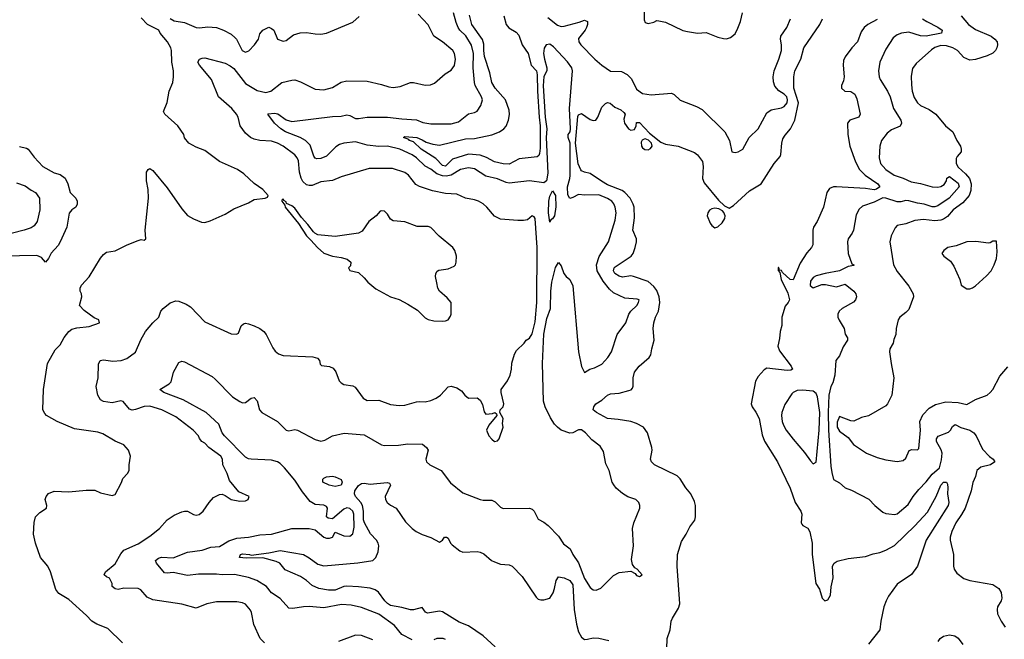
# Model space of a CAD drawing. Header units: inches. Extents: x 1245430 to 1420861, y 606325 to 671315.
# Tile 273 of 319: x 1400811 to 1407609, y 611485 to 615763. Entities that reach past the tile are written whole.
import ezdxf

# ---------------------------------------------------------------- set-up
doc = ezdxf.new("R2010")
doc.units = ezdxf.units.IN
doc.header["$MEASUREMENT"] = 0
doc.layers.add('B4601', color=7, linetype='Continuous')

msp = doc.modelspace()

# ---------------------------------------------------------------- linework, layer by layer
at = {"layer": 'B4601', "color": 5}
for points, elevation in [([(1402500.3, 611460.3), (1402471.1, 611490), (1402426.7, 611586.7), (1402412.4, 611670), (1402405.5, 611685.5), (1402370, 611727.3), (1402350, 611737.6), (1402310, 611743), (1402170, 611742.8), (1402102.8, 611730), (1402030, 611701.1), (1401930, 611727), (1401730, 611758.2), (1401690, 611776.4), (1401647.6, 611827.6), (1401630, 611836), (1401530, 611837.6), (1401490, 611829.6), (1401470, 611833.2), (1401448.7, 611850), (1401448.7, 611870), (1401430, 611908), (1401410, 611915.3), (1401395.3, 611930), (1401404, 611950), (1401470, 612007), (1401510, 612075.8), (1401530, 612099.5), (1401630, 612144.9), (1401710, 612198.2), (1401776.3, 612250), (1401830, 612309), (1401877.4, 612342.6), (1401930, 612366.3), (1401950, 612370.3), (1401970, 612368.8), (1402010, 612347.2), (1402030, 612342), (1402050, 612346.7), (1402077, 612370), (1402119.5, 612430), (1402150, 612464), (1402190, 612484), (1402210, 612487.3), (1402230, 612478.8), (1402270, 612450.8), (1402330, 612438.8), (1402370, 612441), (1402388, 612450), (1402395.3, 612470), (1402322.9, 612502.9), (1402260.5, 612580.5), (1402244.2, 612630), (1402213.3, 612690), (1402211.3, 612730), (1402200.5, 612750), (1402118, 612810), (1402090, 612838.4), (1402069.2, 612850), (1402051.9, 612871.9), (1402046, 612890), (1402009.5, 612930), (1401890, 613022.3), (1401792.3, 613070), (1401710, 613095), (1401670, 613092.3), (1401610, 613070.7), (1401587.9, 613067.9), (1401570, 613073.8), (1401526.3, 613126.3), (1401510, 613131.9), (1401450, 613119), (1401390, 613126.5), (1401370, 613138), (1401349.8, 613170), (1401339.2, 613230), (1401352.2, 613290), (1401354.3, 613385.7), (1401365.7, 613410), (1401390, 613415), (1401454.2, 613405.8), (1401510.9, 613409.1), (1401550, 613424.4), (1401610, 613466.7), (1401647.6, 613552.4), (1401678.5, 613610), (1401730, 613670.4), (1401771.5, 613710), (1401786, 613750), (1401800.7, 613770), (1401850, 613808.2), (1401890, 613822), (1401910, 613820.3), (1401959.9, 613799.9), (1401990, 613780.5), (1402090, 613678), (1402270, 613594), (1402308.9, 613591.1), (1402322, 613598), (1402339, 613650), (1402356, 613664), (1402370, 613667.3), (1402390, 613664), (1402430, 613650.6), (1402470, 613630.4), (1402497.6, 613610), (1402513.1, 613590), (1402557.8, 613497.7), (1402574.9, 613474.9), (1402597, 613457), (1402630, 613444.9), (1402835.2, 613435.2), (1402867.3, 613427.3), (1402881, 613410), (1402884.5, 613384.5), (1402894.8, 613374.8), (1402950, 613368.8), (1402976.3, 613356.3), (1402992.8, 613332.8), (1403016.4, 613270), (1403030, 613254.9), (1403050, 613244.9), (1403110, 613234.4), (1403126.6, 613226.6), (1403183, 613150), (1403210, 613134.4), (1403290, 613135.8), (1403370, 613105.3), (1403430, 613099.5), (1403470, 613101.1), (1403550, 613123.7), (1403570, 613127), (1403610, 613124.6), (1403650, 613132.9), (1403687.3, 613150), (1403716.3, 613170), (1403770, 613228.5), (1403790, 613232.3), (1403830, 613221.5), (1403860.9, 613200.9), (1403883.8, 613170), (1403910, 613150.7), (1403970, 613153.4), (1403990, 613137.3), (1404005.3, 613105.3), (1404016.7, 613056.7), (1404030, 613038.8), (1404076, 613044), (1404090.7, 613050.7), (1404102, 613042), (1404104.7, 613030), (1404050, 612964), (1404034.8, 612930), (1404051, 612890), (1404070, 612866), (1404090, 612851), (1404110, 612856), (1404121.2, 612870), (1404148.7, 612950), (1404144, 612976), (1404148.7, 613010), (1404126, 613050), (1404128.7, 613070), (1404149.4, 613090.6), (1404154.5, 613110), (1404135.6, 613190), (1404135.1, 613210), (1404178, 613270), (1404197.2, 613310), (1404206.6, 613350), (1404207.7, 613392.3), (1404226.8, 613453.2), (1404241.5, 613478.5), (1404294, 613530), (1404308.7, 613550), (1404330, 613564.7), (1404350, 613594), (1404370, 613677.3), (1404381.2, 613810), (1404383.8, 614190), (1404370.5, 614390.5), (1404362, 614402), (1404350, 614409), (1404317.6, 614382.4), (1404290, 614377.6), (1404250, 614376.3), (1404130, 614387), (1404090, 614406.6), (1404035.6, 614470), (1404010, 614492.4), (1403979.5, 614510), (1403950, 614520.3), (1403890, 614531), (1403830, 614558), (1403750, 614563.2), (1403661, 614581), (1403570.5, 614610.5), (1403545.8, 614625.8), (1403495, 614690), (1403470, 614708.8), (1403384.1, 614735.9), (1403223.4, 614736.6), (1403030, 614678.4), (1402970, 614653.7), (1402890, 614644.5), (1402830, 614618.7), (1402810, 614617.5), (1402790, 614623.7), (1402765.8, 614645.8), (1402753.3, 614670), (1402742.4, 614710), (1402734.9, 614790), (1402726.4, 614810), (1402709.8, 614830), (1402630, 614889.1), (1402590, 614910.5), (1402550, 614924.7), (1402470, 614930.4), (1402430, 614938), (1402404.8, 614950), (1402370, 614979.8), (1402334, 615030), (1402318.9, 615090), (1402308.9, 615110), (1402274.8, 615150), (1402183.9, 615230), (1402134.4, 615350), (1402051.9, 615450), (1402041.5, 615470), (1402051.8, 615490), (1402070, 615498.6), (1402090, 615500.2), (1402230, 615464.2), (1402265.2, 615445.2), (1402290, 615425.3), (1402370, 615323.5), (1402450, 615274.5), (1402510, 615261.3), (1402544.2, 615270), (1402620.7, 615330), (1402690, 615346.2), (1402710, 615347.1), (1402750, 615335.5), (1402850, 615284.6), (1402910, 615279.6), (1402970, 615294.9), (1403030, 615332.7), (1403070, 615342), (1403210, 615338.4), (1403310, 615315.5), (1403358.9, 615298.9), (1403390, 615294.5), (1403437.3, 615302.7), (1403510, 615329.1), (1403530, 615329.2), (1403610, 615311.1), (1403646.3, 615313.7), (1403673.7, 615326.3), (1403749.5, 615390), (1403790, 615414.3), (1403812.9, 615447.1), (1403819.8, 615490), (1403813.2, 615530), (1403800.3, 615550), (1403729.7, 615610), (1403669.1, 615649.1), (1403630, 615727), (1403562.3, 615802.3)], 760), ([(1403521.6, 611481.6), (1403450, 611518.7), (1403399.4, 611579.4), (1403290, 611659.2), (1403170, 611704.2), (1403100, 611720), (1403033.9, 611726.1), (1402910, 611703.1), (1402809.1, 611710.9), (1402769.7, 611709.7), (1402697.4, 611697.4), (1402670, 611699.6), (1402610, 611767.6), (1402550, 611805.6), (1402514.7, 611850), (1402447.6, 611890), (1402390, 611912.9), (1402293, 611933), (1402210, 611929.3), (1402170, 611935), (1402046.2, 611933.8), (1401970, 611926.2), (1401870, 611946.1), (1401830, 611941.5), (1401810, 611943.9), (1401754.5, 612010), (1401747.6, 612030), (1401770, 612045.2), (1401790, 612052), (1401871.5, 612048.5), (1401970, 612086), (1402070, 612100.3), (1402130, 612120.3), (1402190, 612126.3), (1402255.5, 612164.5), (1402310, 612183.5), (1402390, 612191.1), (1402470, 612205.5), (1402550.2, 612210.2), (1402690, 612249.4), (1402810, 612250.3), (1402850, 612240.4), (1402910, 612190.4), (1402930, 612183.1), (1402950, 612183.8), (1402969.5, 612190.5), (1402990, 612224.7), (1403050, 612199.6), (1403090, 612197.4), (1403110, 612213.4), (1403121, 612259), (1403117.9, 612350), (1403110, 612370.6), (1403090, 612389.1), (1403070, 612392.1), (1403050, 612382.7), (1402970, 612318), (1402941.6, 612321.6), (1402929.2, 612330), (1402937.2, 612390), (1402930, 612402.9), (1402910.6, 612410.6), (1402850, 612416.1), (1402815.9, 612435.9), (1402763.4, 612503.4), (1402710, 612583), (1402639.6, 612670), (1402610, 612698.1), (1402590, 612710.9), (1402550, 612721.2), (1402408.6, 612728.6), (1402390, 612731.5), (1402370, 612742), (1402225.2, 612890), (1402210, 612911.1), (1402186.2, 612970), (1402097.4, 613050), (1401938.6, 613138.6), (1401805.2, 613190), (1401779, 613210), (1401843.7, 613250), (1401856, 613264), (1401873, 613330), (1401910, 613395.5), (1401930, 613406), (1401950, 613401.3), (1402139, 613299), (1402161.3, 613281.3), (1402280.2, 613160.2), (1402330, 613126.7), (1402350, 613118.9), (1402370, 613119.7), (1402410, 613149.3), (1402430, 613154.9), (1402451.5, 613131.5), (1402467.8, 613070), (1402483.7, 613050), (1402590.1, 612990.1), (1402650, 612929.3), (1402670, 612924.6), (1402710, 612932.9), (1402730, 612929.3), (1402850, 612864.9), (1402890, 612854.3), (1402918.8, 612861.2), (1402970, 612890.7), (1403051.8, 612908.2), (1403190, 612896.5), (1403308.9, 612828.9), (1403330, 612823.1), (1403425.4, 612825.4), (1403490, 612835.5), (1403592.7, 612832.7), (1403620.7, 612810), (1403630.3, 612790.3), (1403615.8, 612730), (1403619.1, 612710), (1403642.8, 612690), (1403720.7, 612650), (1403786.4, 612566.4), (1403870, 612497.1), (1403990, 612450.4), (1404010, 612445.5), (1404070, 612444.9), (1404093.8, 612433.8), (1404130, 612397.3), (1404148.8, 612388.8), (1404330, 612390.3), (1404350, 612383.8), (1404363.8, 612370), (1404390, 612314), (1404430, 612293), (1404459.1, 612270), (1404530, 612196.3), (1404564.3, 612144.3), (1404610.5, 612110), (1404630.6, 612070), (1404670, 612014), (1404710, 611905.5), (1404750, 611842), (1404770, 611827.3), (1404790, 611824), (1404822.5, 611837.5), (1404910, 611925.5), (1404950, 611945.5), (1405030, 611956), (1405059.8, 611939.8), (1405070, 611926), (1405090, 611918), (1405108, 611930), (1405074, 611970), (1405058, 611978), (1405042.7, 612002.7), (1405035.8, 612035.8), (1405049.7, 612130), (1405041.1, 612250), (1405051, 612289), (1405091.6, 612390), (1405093.3, 612410), (1405084.5, 612430), (1405065.2, 612450), (1405010, 612469.7), (1404971.8, 612491.8), (1404930, 612528), (1404911.8, 612551.8), (1404901.1, 612570), (1404879.7, 612650), (1404857.4, 612697.4), (1404842.6, 612782.6), (1404819.1, 612819.1), (1404762, 612862), (1404717.6, 612910), (1404690.8, 612930.8), (1404670, 612932.1), (1404630.4, 612910), (1404610, 612908.1), (1404550, 612929.9), (1404523.5, 612950), (1404504.2, 612970), (1404475.4, 613015.4), (1404438, 613090), (1404427.1, 613130), (1404419.8, 613390), (1404430, 613591), (1404450, 613701), (1404476, 613770), (1404478, 613890), (1404484.2, 613950), (1404510, 614052), (1404530, 614086), (1404550, 614064.7), (1404567.3, 614010), (1404584, 613990), (1404610, 613970.6), (1404630, 613926.8), (1404669.4, 613469.4), (1404690, 613368), (1404710, 613326.8), (1404748, 613350), (1404779.5, 613360.5), (1404830, 613386), (1404872.3, 613430), (1404896.2, 613470), (1404936.2, 613590), (1404995.1, 613670), (1405017.4, 613730), (1405031.3, 613750), (1405071.5, 613790), (1405083.7, 613810), (1405088.4, 613828.4), (1405073.4, 613833.4), (1404990, 613841.1), (1404910, 613876.4), (1404882.4, 613902.4), (1404838.7, 613958.7), (1404797.4, 614030), (1404794.4, 614070), (1404811.3, 614128.7), (1404875.3, 614230), (1404921.7, 614378.4), (1404928, 614430), (1404921.9, 614470), (1404912.9, 614492.9), (1404898.2, 614510), (1404870, 614529.1), (1404810, 614554), (1404711.8, 614551.8), (1404670, 614557.4), (1404630, 614535.1), (1404610, 614529.3), (1404595.1, 614555.1), (1404593.3, 614610), (1404610, 614667.3), (1404611.8, 614688.2), (1404611.3, 614910), (1404597, 614950), (1404597.9, 614970), (1404610.7, 614989.3), (1404613.4, 615010), (1404607.4, 615150), (1404627.8, 615410), (1404623.7, 615430), (1404592.9, 615472.9), (1404495.6, 615575.6), (1404470, 615593.8), (1404446.8, 615590), (1404433, 615567), (1404428.3, 615530), (1404433.7, 615490), (1404451, 615430), (1404450.9, 615410), (1404429.9, 615370.1), (1404425.6, 615305.6), (1404438.1, 615090), (1404449.5, 615010.5), (1404445.3, 614950), (1404457.3, 614702.7), (1404448.3, 614651.7), (1404430, 614636.9), (1404331.2, 614651.2), (1404190, 614635.1), (1404170, 614639.3), (1404110, 614665), (1404030, 614683.7), (1403950, 614732.8), (1403910, 614740.8), (1403855.3, 614730), (1403789.1, 614690.9), (1403756.2, 614683.8), (1403730, 614684.6), (1403690, 614698.2), (1403650, 614732.2), (1403610, 614751.1), (1403550, 614809.3), (1403519.8, 614830), (1403435.4, 614870), (1403351.1, 614891.1), (1403290, 614888), (1403210, 614897.1), (1403130, 614920.5), (1403050, 614911.3), (1403018.6, 614901.4), (1402993.8, 614886.2), (1402930, 614820.9), (1402890, 614804.2), (1402861.8, 614801.8), (1402850, 614806.3), (1402841.7, 614821.7), (1402817.3, 614897.3), (1402784.7, 614930), (1402748, 614950), (1402645.3, 614990), (1402614.8, 615010), (1402571.1, 615050), (1402523.7, 615110), (1402527.1, 615112.9), (1402570, 615118.2), (1402592.5, 615112.5), (1402650, 615071.7), (1402690, 615060.8), (1402970, 615094.2), (1403030, 615096.6), (1403070, 615105.9), (1403090, 615101.9), (1403130, 615081.6), (1403150, 615080.5), (1403210, 615089.5), (1403350, 615091), (1403450, 615077.8), (1403550, 615071.3), (1403594.1, 615054.1), (1403650, 615043.7), (1403790, 615044.6), (1403841.4, 615058.6), (1403910, 615113.7), (1403950, 615123.1), (1403970, 615132.7), (1403995.8, 615170), (1404005.4, 615210), (1403999.7, 615230), (1403955.9, 615310), (1403949.9, 615329.9), (1403942.8, 615430), (1403943.9, 615530), (1403930, 615588.3), (1403891.9, 615651.9), (1403850.8, 615690), (1403837.4, 615710), (1403823.4, 615743.4), (1403806.6, 615810)], 740), ([(1405122, 615830), (1405123.5, 615763.5), (1405130, 615744.7), (1405150, 615736), (1405190, 615746), (1405210, 615758), (1405224, 615756), (1405270, 615746.7), (1405389.3, 615689.3), (1405421, 615681), (1405490, 615670.3), (1405550, 615675.3), (1405630, 615643), (1405670, 615632.7), (1405690, 615630.5), (1405719.1, 615640.9), (1405750, 615666.8), (1405770, 615704), (1405786.9, 615750), (1405801.3, 615810)], 760), ([(1401521.2, 611461.2), (1401420.1, 611560.1), (1401344, 611590), (1401309.4, 611610), (1401271.5, 611650), (1401150, 611759.6), (1401082, 611802), (1401059.5, 611830), (1401024.5, 611950), (1401004.5, 611990), (1400955.6, 612050), (1400920.5, 612150), (1400906.4, 612210), (1400910, 612292), (1400921.1, 612330), (1400950, 612360.4), (1400997.2, 612390), (1400998, 612410), (1400986.6, 612450), (1400993.2, 612470), (1401010, 612491.3), (1401050, 612506.8), (1401150, 612504), (1401270, 612514), (1401330, 612514), (1401370, 612497.3), (1401450, 612478), (1401470, 612484.7), (1401513.1, 612566.9), (1401523.9, 612596.1), (1401556, 612630), (1401566.6, 612650), (1401566.6, 612690), (1401576.2, 612750), (1401562, 612790), (1401530, 612827.3), (1401470, 612854), (1401384.4, 612904.4), (1401350, 612915.7), (1401190, 612937.7), (1401070, 612989.6), (1400997.2, 613030), (1400983.9, 613043.9), (1400969.7, 613070), (1400974.7, 613210), (1401002, 613390), (1401056.6, 613483.4), (1401090, 613518.8), (1401118, 613570), (1401149.6, 613610.3), (1401170, 613626.8), (1401204.9, 613635.1), (1401290, 613644.9), (1401362, 613670), (1401358, 613690), (1401325.4, 613705.4), (1401255.9, 613755.9), (1401224, 613790), (1401239, 613850), (1401237.2, 613870), (1401229, 613890), (1401229.2, 613910), (1401237.2, 613930), (1401291.4, 613988.6), (1401370, 614116), (1401390, 614141), (1401410, 614157.3), (1401470, 614167.3), (1401552.1, 614207.9), (1401630, 614238.8), (1401650, 614244.7), (1401670, 614241), (1401682, 614250), (1401678.4, 614310), (1401701.3, 614530), (1401697.6, 614590), (1401687.6, 614650), (1401686.6, 614710), (1401698, 614730), (1401710, 614736), (1401730, 614722.8), (1401830, 614602), (1401930, 614457.3), (1401970, 614410.7), (1402010, 614387.3), (1402065.8, 614365.8), (1402090, 614363), (1402125.8, 614374.2), (1402230, 614420.5), (1402290, 614456.3), (1402390, 614498.8), (1402430, 614521), (1402506, 614530), (1402522, 614538), (1402526, 614550), (1402488.7, 614590), (1402430, 614633.2), (1402359.1, 614699.1), (1402314, 614730), (1402190, 614785.2), (1402090, 614861.2), (1402030, 614884), (1401978, 614910), (1401950, 614948), (1401944, 614970), (1401902, 615030), (1401812.7, 615110), (1401803.7, 615130), (1401828.2, 615191.8), (1401843.1, 615270), (1401867.2, 615330), (1401873.7, 615370), (1401874, 615410), (1401860.5, 615470), (1401859.7, 615550), (1401854.5, 615570), (1401831.5, 615611.5), (1401780.5, 615670), (1401771.5, 615691.5), (1401692.7, 615730), (1401650, 615776)], 780), ([(1401850, 615771.3), (1401876.5, 615756.5), (1401950, 615744.4), (1402030, 615710.2), (1402053.2, 615706.8), (1402110, 615713.1), (1402168.8, 615708.8), (1402218.8, 615690), (1402270, 615662.4), (1402299.3, 615639.3), (1402308.8, 615628.8), (1402346, 615550), (1402370, 615539), (1402391.9, 615548.1), (1402433, 615590), (1402459.3, 615630), (1402470, 615664.7), (1402490, 615690.8), (1402530, 615710.8), (1402550, 615702.8), (1402566, 615690), (1402591.3, 615630), (1402630, 615616.3), (1402650, 615619.1), (1402701, 615659), (1402747.4, 615672.6), (1402790, 615676.1), (1402850, 615665.2), (1402890, 615663.2), (1402930, 615670.3), (1403110, 615746), (1403155.1, 615784.9)], 780), ([(1404152.4, 615790), (1404170.1, 615730.1), (1404177.9, 615717.9), (1404187.2, 615707.2), (1404238.1, 615678.1), (1404256.7, 615656.7), (1404280.1, 615590), (1404322.5, 615530), (1404343, 615450), (1404377.9, 615410), (1404382.9, 615382.9), (1404384.9, 615270), (1404397.4, 615090), (1404405.4, 615030), (1404404.3, 614875.7), (1404399.9, 614840.1), (1404394.9, 614825.1), (1404384.6, 614815.4), (1404258.3, 614801.7), (1404190, 614766.4), (1404150, 614767.8), (1404090, 614781.1), (1404032.8, 614812.8), (1403990, 614827.5), (1403910, 614834.2), (1403799.7, 614800.2), (1403750, 614751.2), (1403730, 614756.5), (1403684.6, 614804.6), (1403582.7, 614870), (1403530, 614919.4), (1403502, 614930), (1403497.1, 614937.1), (1403459.7, 614950), (1403470, 614957.7), (1403552.2, 614950), (1403590, 614934.1), (1403616.7, 614916.7), (1403663.3, 614903.3), (1403710, 614896.6), (1403890, 614940.3), (1403950, 614944), (1404070, 614968.9), (1404124.7, 614990), (1404153.5, 615010), (1404170, 615028.2), (1404185.8, 615070), (1404192.3, 615107.7), (1404190, 615137.6), (1404165.2, 615210), (1404094.5, 615290), (1404071.1, 615330), (1404056.6, 615396.6), (1404020.1, 615510), (1404014.4, 615550), (1404015.1, 615595.1), (1404007, 615627), (1403932.5, 615730), (1403915.6, 615795.6)], 720), ([(1404457.6, 615777.6), (1404524.9, 615724.9), (1404550, 615717.4), (1404570, 615719.3), (1404673.8, 615746.2), (1404710, 615761.3), (1404730, 615750.8), (1404730.2, 615730), (1404724.4, 615710), (1404714, 615690), (1404670, 615632.6), (1404671.6, 615610), (1404685.7, 615590), (1404781.9, 615490), (1404830, 615448.3), (1404890, 615408.9), (1404966.1, 615406.1), (1405005.3, 615385.3), (1405036, 615356), (1405070, 615283.8), (1405110, 615254.4), (1405170, 615243.7), (1405310, 615255.8), (1405330, 615247.7), (1405370, 615208.2), (1405484.6, 615164.6), (1405523.9, 615143.9), (1405679.5, 614990), (1405710.4, 614930), (1405727.3, 614850), (1405750, 614845.5), (1405770.9, 614850.9), (1405803.7, 614870), (1405847, 614950), (1405909.7, 615010.3), (1405970, 615120.4), (1406000.1, 615139.9), (1406070, 615154), (1406090, 615164.9), (1406109.7, 615190), (1406112.6, 615210), (1406107.2, 615230), (1406090, 615248.4), (1406052.3, 615272.3), (1406025.4, 615305.4), (1406014.9, 615334.9), (1406012.1, 615370), (1406019.2, 615410), (1406051.7, 615490), (1406069.7, 615549.7), (1406070.8, 615590), (1406064.1, 615630), (1406066.8, 615650), (1406108.4, 615710), (1406133.3, 615770)], 740), ([(1405277.2, 611350), (1405280.4, 611490), (1405301.1, 611550), (1405309.7, 611610), (1405316.9, 611630), (1405359.4, 611700.6), (1405368.6, 611730), (1405349.7, 611989.8), (1405353.5, 612070), (1405379.5, 612160.5), (1405413.3, 612210), (1405438.5, 612261.5), (1405471.8, 612308.2), (1405476, 612330), (1405476, 612410), (1405470, 612436), (1405445.1, 612490), (1405411.1, 612531.1), (1405370, 612592.6), (1405350, 612613), (1405193.2, 612690), (1405172, 612710), (1405166, 612730), (1405178, 612790), (1405176.3, 612810), (1405146.4, 612910), (1405117.4, 612950), (1405070, 612975), (1405030, 612988.2), (1404943.8, 613003.8), (1404868.2, 613010), (1404792.8, 613050), (1404769.6, 613070), (1404774, 613090), (1404788.7, 613111.3), (1404830, 613136.1), (1404870, 613171.2), (1404890, 613180.2), (1404950, 613184.5), (1405017.3, 613202.7), (1405031.7, 613208.3), (1405040.7, 613219.3), (1405046, 613234), (1405045.7, 613290), (1405056.3, 613330), (1405088, 613372), (1405158, 613430), (1405168, 613450), (1405174.2, 613490), (1405192, 613550), (1405184.4, 613630), (1405189.1, 613670), (1405201, 613710), (1405220.8, 613750), (1405230.3, 613810), (1405225.9, 613850), (1405210, 613892.7), (1405190, 613921.8), (1405150, 613954.9), (1405049.2, 613990.8), (1405030, 613993.8), (1404973.7, 613986.3), (1404950, 613991.4), (1404919.1, 614010), (1404910, 614028.3), (1404914.5, 614050), (1404922.5, 614057.5), (1405031.7, 614130), (1405046.5, 614150), (1405061.3, 614190), (1405069.1, 614230), (1405068.5, 614250), (1405044.4, 614310), (1405054.8, 614394.8), (1405052.7, 614470), (1405047.1, 614490), (1405025, 614530), (1404990, 614569.9), (1404970, 614584.5), (1404870, 614624.2), (1404827.4, 614647.4), (1404750, 614701.1), (1404710, 614710.6), (1404690, 614718.9), (1404685.6, 614725.6), (1404667.7, 614767.7), (1404647.2, 614910), (1404665.3, 615094.7), (1404670, 615107.1), (1404690, 615114.8), (1404750, 615074.9), (1404770, 615067.9), (1404789.7, 615070.3), (1404802, 615090), (1404830, 615159.1), (1404854.8, 615185.2), (1404870, 615191.3), (1404887.3, 615187.3), (1404919.9, 615159.9), (1404961.1, 615141.1), (1404983, 615123), (1404991, 615110), (1404982.5, 615077.5), (1404986.2, 615050), (1405013.4, 615010), (1405030, 615000.3), (1405054.5, 615005.5), (1405066.6, 615030), (1405070, 615054), (1405090, 615054), (1405159.1, 614979.1), (1405237.3, 614917.3), (1405270, 614903.1), (1405357.3, 614890), (1405470, 614847), (1405490, 614830.4), (1405524, 614784), (1405530.1, 614750.1), (1405525.8, 614665.8), (1405536.5, 614636.5), (1405636.2, 614516.2), (1405677.5, 614477.5), (1405703.9, 614463.9), (1405710, 614462.4), (1405739.9, 614480.1), (1405850, 614582.4), (1405930.6, 614629.4), (1406019.3, 614770), (1406061.4, 614818.6), (1406066.9, 614833.1), (1406072, 614910), (1406079.9, 614940.1), (1406094.9, 614965.1), (1406133.5, 615010), (1406162.5, 615070), (1406188.4, 615190), (1406156.4, 615290), (1406156.6, 615370), (1406163.3, 615410), (1406203.9, 615490), (1406224.4, 615570), (1406336.2, 615730), (1406354.5, 615770)], 720), ([(1406730, 615764.3), (1406666.3, 615730), (1406640.2, 615710), (1406619.5, 615680.5), (1406596.3, 615610), (1406555.8, 615570), (1406510, 615506), (1406498.8, 615481.2), (1406496.1, 615450), (1406503.7, 615370), (1406498.5, 615341.5), (1406485.8, 615310), (1406485.8, 615290), (1406508.4, 615270), (1406550, 615267.4), (1406575.8, 615250), (1406590, 615216), (1406613.1, 615110), (1406604, 615090), (1406542.8, 615070), (1406525.7, 615050), (1406529, 614971), (1406542.2, 614890), (1406582.4, 614782.4), (1406609.5, 614730), (1406647.9, 614690), (1406735.2, 614630), (1406750.4, 614610), (1406727.5, 614592.5), (1406710, 614587.5), (1406650, 614598.1), (1406450, 614609.9), (1406430, 614609.8), (1406402.5, 614597.5), (1406384.1, 614570), (1406360.2, 614470), (1406316.9, 614370), (1406291.4, 614330), (1406286.3, 614310), (1406287.4, 614210), (1406278.3, 614190), (1406245.8, 614154.2), (1406198.3, 614081.7), (1406150, 613968.2), (1406130, 613969.7), (1406078.1, 614018.1), (1406070, 614031.6), (1406054.7, 614034.7), (1406054.7, 614045.3), (1406050, 614053.3), (1406046.8, 614053.2), (1406047.7, 614032.3), (1406058, 614018), (1406069.1, 613970), (1406114.8, 613874.8), (1406125.4, 613830), (1406117.6, 613810), (1406095.5, 613784.5), (1406072.9, 613710), (1406071.8, 613651.8), (1406060.4, 613610), (1406057.4, 613562.6), (1406045.1, 613510), (1406057.4, 613477.4), (1406138.3, 613370), (1406145.5, 613350), (1406135.5, 613344.5), (1406110, 613342.2), (1405970, 613357.2), (1405950, 613345.7), (1405910, 613299.7), (1405890, 613267), (1405862, 613110), (1405868.5, 613090), (1405894.4, 613054.4), (1405916.5, 613010), (1405937.4, 612897.4), (1405952.9, 612852.8), (1406043.6, 612710), (1406130.5, 612529.5), (1406163.7, 612430), (1406204.2, 612370), (1406212, 612350), (1406206.7, 612290), (1406210, 612281), (1406218.8, 612270), (1406252.1, 612252), (1406266.7, 612226.7), (1406281.9, 612150), (1406283, 612070), (1406307.8, 611870), (1406332.4, 611832.4), (1406351, 611770), (1406370, 611751), (1406390, 611757.3), (1406409.3, 611790), (1406412.8, 611847.2), (1406428.2, 611910), (1406423.1, 611990), (1406433.3, 612010), (1406455.7, 612024.3), (1406530, 612043.2), (1406650, 612056.8), (1406703.8, 612076.2), (1406750, 612085.5), (1406790, 612100.8), (1406850, 612133.9), (1406991.2, 612268.8), (1407078.2, 612361.8), (1407139.3, 612470), (1407170, 612550.1), (1407190, 612571.2), (1407210, 612570.1), (1407216.8, 612556.8), (1407219.8, 612530), (1407216.5, 612490), (1407226.6, 612430), (1407221.7, 612410), (1407069.7, 612170.3), (1407008.4, 611990), (1406968.2, 611931.8), (1406870, 611865.7), (1406810, 611783.1), (1406792.1, 611750), (1406777.9, 611710), (1406755.5, 611610), (1406748.4, 611550), (1406670, 611451.5)], 720), ([(1407044.6, 615770), (1407073.7, 615750), (1407150, 615711.3), (1407179.7, 615690), (1407174.4, 615670), (1407070, 615649.6), (1407030, 615653.1), (1406950, 615676.9), (1406898, 615670), (1406870, 615659.8), (1406842.4, 615637.6), (1406790, 615560.5), (1406750.2, 615470), (1406741.2, 615410), (1406744.7, 615370), (1406751.2, 615350), (1406802.9, 615270), (1406820.7, 615230), (1406844.2, 615150), (1406894, 615070), (1406898, 615050), (1406890.7, 615029.3), (1406830, 615002.3), (1406799.6, 614980.3), (1406760.7, 614930), (1406749.2, 614890), (1406744, 614810), (1406754.7, 614770), (1406790, 614728), (1406847.2, 614690), (1406910.5, 614670), (1406965, 614645), (1407030, 614633.1), (1407109.9, 614610.1), (1407150, 614606.6), (1407170, 614610.7), (1407193.9, 614626.1), (1407208.6, 614650), (1407210.8, 614669.2), (1407230, 614679.7), (1407290, 614635.1), (1407297.8, 614610), (1407227.8, 614530), (1407150, 614478.1), (1407130, 614471.7), (1407110, 614471.3), (1407055.1, 614490), (1407010, 614496.3), (1406950, 614512.6), (1406930, 614514), (1406894.5, 614505.5), (1406870, 614505.3), (1406790, 614531.7), (1406770, 614532.9), (1406710, 614503.7), (1406630, 614476.9), (1406605.8, 614454.2), (1406585.1, 614414.9), (1406567.1, 614310), (1406559, 614290), (1406531.7, 614250), (1406526.5, 614230), (1406530.3, 614150), (1406556.9, 614076.9), (1406570.5, 614070.5), (1406570, 614066), (1406530, 614059), (1406471.7, 614028.3), (1406371.9, 614011.9), (1406310, 613994.2), (1406290, 613983.5), (1406270, 613957.6), (1406268.4, 613928.4), (1406290, 613913.1), (1406350, 613934), (1406374.7, 613934.7), (1406450, 613919.1), (1406510, 613937.1), (1406570.3, 613890), (1406583.6, 613870), (1406587.6, 613850), (1406581.7, 613830), (1406567.4, 613812.6), (1406490.2, 613769.8), (1406468.4, 613750), (1406458.7, 613730), (1406460.3, 613710), (1406469, 613689), (1406502.8, 613630), (1406510.9, 613590.9), (1406526, 613566), (1406526.8, 613550), (1406495.2, 613504.8), (1406470, 613442), (1406444.9, 613410), (1406437.8, 613310), (1406424, 613256), (1406410, 613229.6), (1406397.8, 613170), (1406391.6, 613050), (1406394.4, 612930), (1406410, 612681), (1406416.9, 612636.9), (1406430, 612588.2), (1406470, 612564.9), (1406510, 612530.3), (1406554.5, 612514.5), (1406673.8, 612453.8), (1406714, 612410), (1406770, 612364), (1406790, 612354), (1406810.5, 612350.5), (1406850, 612346), (1406869.6, 612350.4), (1406944.1, 612415.9), (1406979.2, 612470), (1407019.5, 612520.5), (1407070, 612573.5), (1407110, 612625), (1407160.4, 612670), (1407176, 612724), (1407179.9, 612770), (1407172.9, 612792.9), (1407141.1, 612850), (1407141, 612870), (1407151.9, 612888.1), (1407224.1, 612915.9), (1407238.2, 612930), (1407250, 612954.4), (1407270, 612968.8), (1407308.3, 612948.3), (1407370, 612930.2), (1407399, 612910), (1407414, 612890), (1407457.8, 612797.8), (1407506.9, 612746.9), (1407532, 612730), (1407544.4, 612710), (1407512.7, 612690), (1407446.6, 612673.4), (1407419.1, 612650), (1407408.7, 612610), (1407391.3, 612568.7), (1407380.2, 612510), (1407338.7, 612390), (1407314.2, 612345.8), (1407274.2, 612290), (1407246.7, 612230), (1407234.7, 612190), (1407234.3, 612170), (1407258.8, 612070), (1407258.8, 611990), (1407262.8, 611970), (1407282, 611942), (1407330, 611904.9), (1407370, 611890.8), (1407530, 611862.8), (1407570, 611836), (1407587.1, 611807.1), (1407590.7, 611770), (1407586, 611750), (1407562.8, 611710), (1407558.8, 611690), (1407561.4, 611661.4), (1407586, 611610), (1407614.8, 611570)], 740), ([(1407310.3, 615790), (1407362.3, 615730), (1407410, 615695), (1407518.4, 615650), (1407543.7, 615630), (1407558.9, 615610), (1407562.3, 615590), (1407557.8, 615570), (1407548.8, 615550), (1407530, 615531.2), (1407490, 615513.1), (1407410, 615489.7), (1407370, 615483), (1407330, 615502.7), (1407285.2, 615550), (1407254, 615570), (1407210, 615583.7), (1407170, 615585.4), (1407130, 615572), (1407105.4, 615554.6), (1407000.1, 615459.9), (1406974.7, 615425.3), (1406965.8, 615374.2), (1406967.1, 615312.9), (1406972.2, 615270), (1406985.9, 615225.9), (1407009.5, 615189.5), (1407030, 615171.5), (1407090, 615144.4), (1407136.5, 615110), (1407203, 615030), (1407254, 614990), (1407281, 614930), (1407306, 614890), (1407311, 614870), (1407310.7, 614850), (1407282.2, 614817.8), (1407276.1, 614803.9), (1407275.3, 614770), (1407290, 614744.3), (1407340.2, 614700.2), (1407367.5, 614667.5), (1407379, 614630), (1407376.6, 614583.4), (1407365, 614550), (1407322, 614498), (1407254.7, 614450), (1407215.8, 614404.2), (1407190, 614386.9), (1407170, 614379), (1407130, 614373.9), (1407050, 614384.8), (1406990, 614378), (1406930, 614352.9), (1406870, 614343.5), (1406854.4, 614325.6), (1406827, 614270), (1406819.5, 614230), (1406844.7, 614070), (1406870, 614024.4), (1406950, 613924.4), (1406979.6, 613870), (1406981.5, 613850), (1406950, 613762.9), (1406930, 613740.5), (1406888, 613710), (1406875.5, 613690), (1406862, 613630), (1406858.8, 613590), (1406844.9, 613555.1), (1406840.4, 613530), (1406819.3, 613490), (1406817, 613470), (1406826.5, 613390), (1406844.9, 613290), (1406832.4, 613170), (1406801.6, 613110), (1406790, 613097), (1406670, 613028), (1406623.4, 613016.6), (1406570, 612992.3), (1406550, 612994.5), (1406470, 613022.7), (1406454.8, 612985.2), (1406454.3, 612950), (1406470, 612922.4), (1406530, 612878.8), (1406568, 612830), (1406657.3, 612770), (1406730, 612739.6), (1406790, 612724), (1406870, 612711.7), (1406910, 612718.9), (1406930, 612735.5), (1406951.3, 612788.7), (1406970, 612796.5), (1407010, 612794), (1407017.7, 612802.3), (1407029, 612930), (1407024.6, 612990), (1407045.8, 613034.2), (1407090, 613082), (1407133.5, 613106.5), (1407204.2, 613124.2), (1407290, 613119.6), (1407350, 613106.4), (1407410, 613141.6), (1407490, 613171), (1407511.7, 613188.3), (1407530, 613211), (1407578.6, 613301.4), (1407633.1, 613366.9)], 760), ([(1400810, 614887.3), (1400857.2, 614877.2), (1400870.1, 614870.1), (1400910, 614814.9), (1400970, 614750.3), (1401050, 614704.9), (1401090, 614694.9), (1401124, 614670), (1401143.8, 614630), (1401160.4, 614570), (1401198.4, 614530), (1401207, 614510), (1401208.5, 614490), (1401198.4, 614470), (1401170, 614449.6), (1401152.8, 614427.3), (1401136.5, 614330), (1401091.2, 614228.8), (1401075.8, 614204.2), (1401027.8, 614152.2), (1401010, 614114), (1400990, 614088.7), (1400962, 614122), (1400930, 614136), (1400689.1, 614130.9)], 780), ([(1400790, 614638), (1400850, 614616.3), (1400890, 614586.3), (1400920.9, 614570), (1400946.9, 614530), (1400950.1, 614450.1), (1400931, 614370), (1400910, 614341.1), (1400890, 614326.3), (1400842, 614310), (1400670, 614266.4)], 760), ([(1404094.2, 611434.2), (1404010, 611508.1), (1403910, 611577.4), (1403844.1, 611604.1), (1403730, 611675.3), (1403710, 611680.5), (1403625.7, 611665.7), (1403612, 611672), (1403590, 611705.6), (1403530.8, 611689.2), (1403510, 611688.6), (1403450, 611705.2), (1403370, 611719.2), (1403350, 611731.4), (1403332.7, 611750), (1403288.1, 611810), (1403266, 611826), (1403230, 611837.6), (1403150, 611847.7), (1403070, 611851.8), (1403049.6, 611850.4), (1402990, 611823.3), (1402944.1, 611824.1), (1402875.8, 611835.8), (1402830, 611856.3), (1402790, 611892.2), (1402750, 611918.2), (1402644.4, 611964.4), (1402606.3, 612010), (1402582.1, 612022.1), (1402490, 612048.3), (1402375.2, 612044.8), (1402329, 612050), (1402336.2, 612070), (1402350, 612075), (1402398, 612070), (1402410, 612064.9), (1402530, 612082.2), (1402610, 612099.1), (1402770, 612070.2), (1402810, 612048.5), (1402870, 612005), (1402910, 611992.4), (1403146.5, 612013.5), (1403250, 612028.5), (1403270.8, 612049.2), (1403286.8, 612090), (1403290.3, 612129.7), (1403286, 612150), (1403273.8, 612170), (1403232.5, 612212.5), (1403190.7, 612290), (1403184.6, 612310), (1403184.5, 612370), (1403177.4, 612410), (1403166.9, 612430), (1403128.7, 612470), (1403121.6, 612490), (1403124.6, 612510), (1403150, 612546.5), (1403170, 612560.6), (1403190, 612563.9), (1403230, 612555.8), (1403347.6, 612567.6), (1403363.8, 612563.8), (1403370.9, 612550), (1403333.6, 612470), (1403336.9, 612450), (1403347.6, 612430), (1403370, 612412), (1403410.2, 612390.2), (1403475.1, 612295.1), (1403521.3, 612250), (1403548.4, 612230), (1403590, 612208.9), (1403649.1, 612189.1), (1403710, 612156.3), (1403729.2, 612170), (1403744, 612190), (1403758, 612190), (1403770, 612182.8), (1403784.9, 612150), (1403796.5, 612136.5), (1403850, 612096.3), (1403870, 612087.3), (1403970, 612090.4), (1403990, 612086), (1404015.8, 612075.8), (1404068, 612030), (1404090, 612018.9), (1404130, 612004.6), (1404190, 611998.9), (1404210, 611990.4), (1404279.1, 611919.1), (1404376, 611776), (1404390, 611762), (1404410, 611756.5), (1404430, 611758), (1404471.2, 611770), (1404493.6, 611806.4), (1404504, 611836), (1404514.3, 611890), (1404530, 611915.8), (1404571, 611910), (1404610, 611890.5), (1404630, 611861), (1404639.9, 611690), (1404655.7, 611590), (1404670, 611537.6), (1404690, 611500.2), (1404710, 611484.7), (1404730, 611485.2), (1404770, 611495.9), (1404810, 611493.6), (1404877.3, 611477.3)], 720), ([(1403250, 611482.3), (1403170, 611511.3), (1403130, 611514.5), (1403011.1, 611468.9)], 760), ([(1403750, 611484.2), (1403734, 611490), (1403690, 611489.7), (1403670, 611481.3)], 740), ([(1407151.2, 611470), (1407166.3, 611490), (1407190, 611507), (1407230, 611516.4), (1407268.1, 611508.1), (1407290, 611493.4), (1407323.1, 611450)], 720)]:
    msp.add_lwpolyline(points, dxfattribs=dict(at, elevation=elevation))
for points, elevation in [([(1405130, 614940.5), (1405122, 614938), (1405109, 614931), (1405102.6, 614917.3), (1405104.4, 614890), (1405110, 614878), (1405126, 614866), (1405150, 614865.5), (1405166, 614874), (1405178, 614890), (1405174, 614910), (1405151.4, 614931.4)], 720), ([(1404470, 614366), (1404462.6, 614430), (1404464.8, 614510), (1404470, 614544.7), (1404490, 614582), (1404510.7, 614550), (1404512.1, 614472.1), (1404502.8, 614410), (1404490, 614388.7), (1404478, 614382)], 740), ([(1402630, 614526), (1402622, 614518), (1402622, 614510), (1402642, 614482), (1402644.7, 614470), (1402736.7, 614356.7), (1402791.3, 614270), (1402822, 614242), (1402866, 614190), (1402910, 614151), (1402970, 614130.7), (1403030, 614121.6), (1403070.8, 614110), (1403097.3, 614090), (1403095.9, 614064.1), (1403082, 614050), (1403091.3, 614031.3), (1403150, 614017.3), (1403190, 613981), (1403214.8, 613950), (1403270, 613904), (1403370, 613850.8), (1403430, 613830.7), (1403490, 613799.3), (1403556.7, 613756.7), (1403610, 613704), (1403630, 613694), (1403670, 613684), (1403730, 613681), (1403750, 613684.7), (1403770, 613692), (1403784.7, 613715.3), (1403789.1, 613730.9), (1403789.2, 613810), (1403762.5, 613842.5), (1403709, 613890), (1403699, 613910), (1403690, 613946), (1403681.2, 613990), (1403684, 614010), (1403693.6, 614026.4), (1403705.2, 614034.8), (1403770, 614044), (1403810, 614061), (1403819, 614070), (1403824, 614090), (1403826, 614130), (1403815.1, 614170), (1403800.9, 614190), (1403707.6, 614267.6), (1403650, 614327.6), (1403630, 614335.4), (1403556, 614336), (1403470, 614368.2), (1403390, 614374.5), (1403370, 614386), (1403350, 614421.2), (1403330, 614441.2), (1403310, 614444), (1403299.6, 614440.4), (1403271, 614410), (1403221, 614370), (1403175.9, 614304.1), (1403150, 614289.2), (1402990, 614266), (1402870, 614279), (1402849.1, 614289.1), (1402839.3, 614299.3), (1402801.2, 614350), (1402757.2, 614397.2), (1402710, 614461.2), (1402690, 614477.2), (1402654, 614494), (1402650, 614506), (1402634, 614514)], 780), ([(1405610, 614461.4), (1405590, 614458.5), (1405572.4, 614447.6), (1405561.1, 614430), (1405558, 614410), (1405578.9, 614358.9), (1405590, 614342.8), (1405610, 614326.8), (1405630, 614333), (1405660.1, 614359.9), (1405679.7, 614390), (1405681.1, 614410), (1405672.8, 614432.8), (1405663.1, 614443.1), (1405637.4, 614457.4)], 720), ([(1407530, 614235.3), (1407510, 614222), (1407498.8, 614221.2), (1407413, 614233), (1407350, 614229.7), (1407276.9, 614203.1), (1407218, 614190), (1407191, 614170), (1407178, 614150), (1407191.3, 614130), (1407236.5, 614096.5), (1407261.1, 614061.1), (1407302.8, 613970), (1407311.3, 613930), (1407350, 613906), (1407370, 613906), (1407390, 613911), (1407410, 613926.8), (1407485.8, 613994.2), (1407517, 614030), (1407538.4, 614070), (1407555.5, 614115.5), (1407559.5, 614159.5), (1407555.3, 614235.3)], 780), ([(1406215.1, 613204.9), (1406178.1, 613201.9), (1406152, 613190), (1406140.9, 613179), (1406092.9, 613107.1), (1406072.7, 613050), (1406070.2, 613030), (1406074.2, 612990), (1406083.3, 612963.3), (1406102.8, 612930), (1406150, 612867.2), (1406230, 612774.9), (1406270, 612718.4), (1406290, 612696.4), (1406310, 612708.2), (1406330.8, 612930), (1406334.8, 613050), (1406318.4, 613158.4), (1406310, 613181.2), (1406290, 613198.3)], 740), ([(1402990, 612539.1), (1402948, 612550), (1402904, 612570), (1402904, 612590), (1402910, 612598), (1402930, 612606), (1402970, 612610.4), (1402990, 612608), (1403030, 612587.7), (1403038.3, 612570), (1403030, 612548.7)], 720)]:
    msp.add_lwpolyline(points, close=True, dxfattribs=dict(at, elevation=elevation))

doc.saveas('drawing.dxf')
